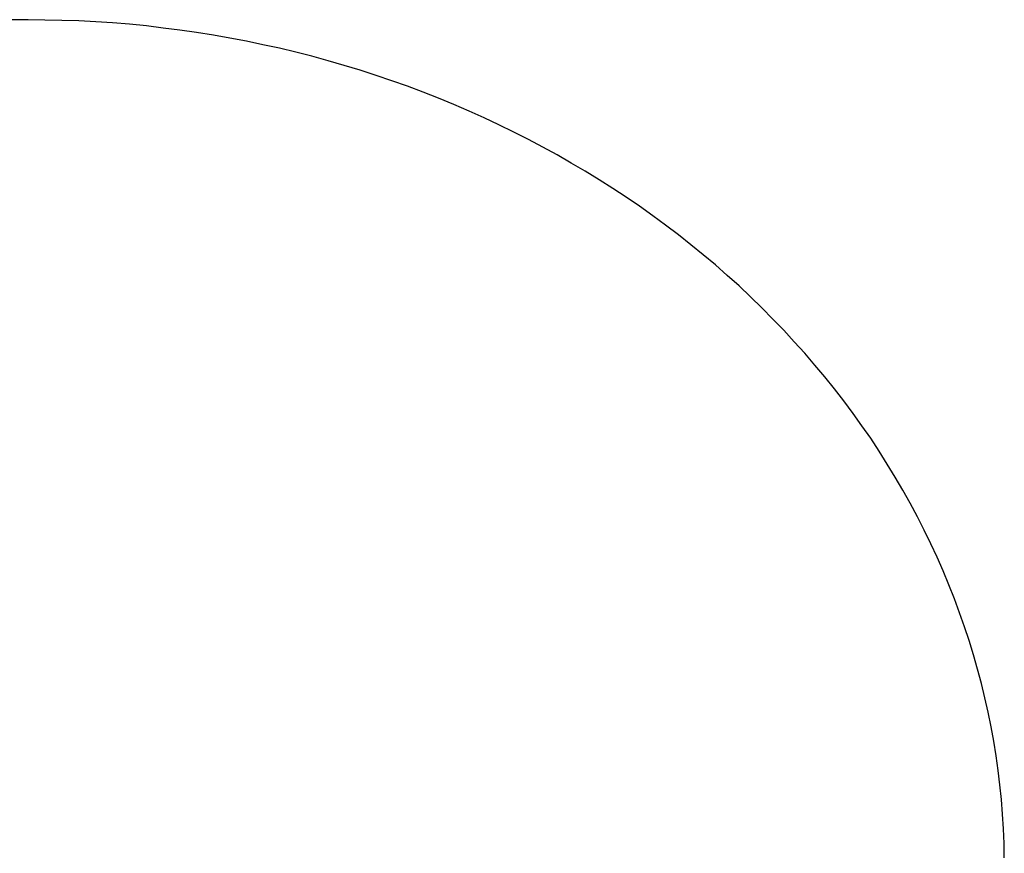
# Model space of a CAD drawing. Extents: x 1107 to 4046, y 937 to 3355.
# Tile 519 of 656: x 2237.36 to 2240.18, y 2652.98 to 2655.37. Entities that reach past the tile are written whole.
import ezdxf

# ---------------------------------------------------------------- set-up
doc = ezdxf.new("R2010")
doc.units = 0
doc.layers.add('KF_VIDA_L___C_REAR', color=7, linetype='CONTINUOUS')

# ---------------------------------------------------------------- blocks, each defined once
blk = doc.blocks.new('KF_VIDA_L___C_REAR')
at = {"layer": 'KF_VIDA_L___C_REAR'}
blk.add_polyline3d([(53.1999, 963.754, 0), (53.199, 963.796, 0), (53.1973, 963.838, 0), (53.1948, 963.88, 0), (53.1914, 963.922, 0), (53.1872, 963.964, 0), (53.1822, 964.005, 0), (53.1763, 964.047, 0), (53.1695, 964.089, 0), (53.162, 964.13, 0), (53.1536, 964.172, 0), (53.1443, 964.213, 0), (53.1343, 964.254, 0), (53.1234, 964.295, 0), (53.1117, 964.336, 0), (53.0992, 964.377, 0), (53.0859, 964.417, 0), (53.0718, 964.457, 0), (53.0568, 964.497, 0), (53.0411, 964.537, 0), (53.0246, 964.577, 0), (53.0073, 964.616, 0), (52.9892, 964.655, 0), (52.9703, 964.694, 0), (52.9506, 964.732, 0), (52.9302, 964.771, 0), (52.909, 964.808, 0), (52.8871, 964.846, 0), (52.8644, 964.883, 0), (52.8409, 964.92, 0), (52.8168, 964.957, 0), (52.7919, 964.993, 0), (52.7663, 965.028, 0), (52.7399, 965.064, 0), (52.7129, 965.099, 0), (52.6852, 965.133, 0), (52.6568, 965.167, 0), (52.6277, 965.201, 0), (52.5979, 965.234, 0), (52.5675, 965.267, 0), (52.5364, 965.299, 0), (52.5047, 965.331, 0), (52.4723, 965.363, 0), (52.4394, 965.394, 0), (52.4058, 965.424, 0), (52.3716, 965.454, 0), (52.3368, 965.483, 0), (52.3014, 965.512, 0), (52.2655, 965.54, 0), (52.229, 965.568, 0), (52.1919, 965.595, 0), (52.1543, 965.622, 0), (52.1162, 965.648, 0), (52.0776, 965.673, 0), (52.0384, 965.698, 0), (51.9988, 965.723, 0), (51.9587, 965.746, 0), (51.9181, 965.77, 0), (51.877, 965.792, 0), (51.8355, 965.814, 0), (51.7936, 965.835, 0), (51.7513, 965.856, 0), (51.7085, 965.876, 0), (51.6654, 965.895, 0), (51.6219, 965.914, 0), (51.578, 965.932, 0), (51.5337, 965.949, 0), (51.4891, 965.966, 0), (51.4442, 965.982, 0), (51.399, 965.997, 0), (51.3535, 966.012, 0), (51.3077, 966.026, 0), (51.2616, 966.039, 0), (51.2152, 966.052, 0), (51.1686, 966.064, 0), (51.1218, 966.075, 0), (51.0748, 966.085, 0), (51.0275, 966.095, 0), (50.9801, 966.104, 0), (50.9325, 966.113, 0), (50.8847, 966.12, 0), (50.8368, 966.127, 0), (50.7887, 966.133, 0), (50.7406, 966.139, 0), (50.6923, 966.144, 0), (50.6439, 966.148, 0), (50.5955, 966.151, 0), (50.547, 966.154, 0), (50.4985, 966.155, 0), (50.4499, 966.156, 0), (50.4014, 966.157, 0), (50.3528, 966.157, 0)], dxfattribs=at)

msp = doc.modelspace()

# ---------------------------------------------------------------- block references
at = {"layer": 'KF_VIDA_L___C_REAR'}
msp.add_blockref('KF_VIDA_L___C_REAR', (2186.9791, 1689.2132), dxfattribs=at)

doc.saveas('drawing.dxf')
